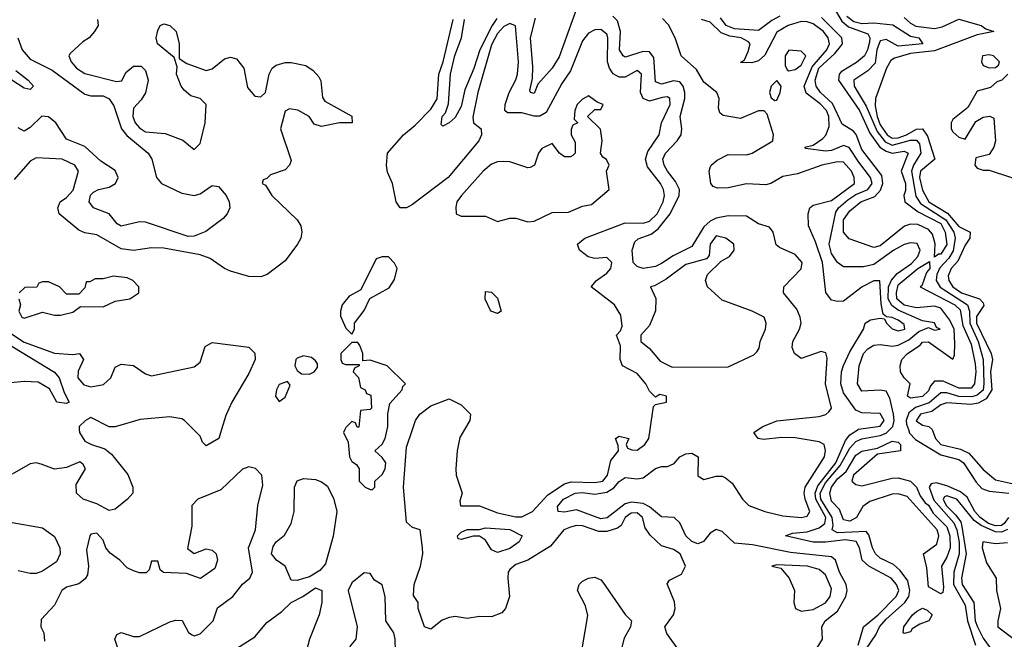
# Model space of a CAD drawing. Header units: inches. Extents: x 2380249 to 2585472, y 382747 to 546448.
# Tile 572 of 626: x 2555455 to 2558700, y 469309 to 471349. Entities that reach past the tile are written whole.
import ezdxf

# ---------------------------------------------------------------- set-up
doc = ezdxf.new("R2010")
doc.units = ezdxf.units.IN
doc.header["$MEASUREMENT"] = 0
doc.layers.add('C5456', color=7, linetype='Continuous')
doc.layers.add('C5457', color=7, linetype='Continuous')

msp = doc.modelspace()

# ---------------------------------------------------------------- linework, layer by layer
at = {"layer": 'C5456', "color": 4}
for points, elevation in [([(2555651.7, 470000), (2555652, 469990), (2555670, 469962), (2555692, 469950), (2555736.4, 469936.4), (2555758.3, 469918.3), (2555812, 469852), (2555828, 469810), (2555827.7, 469790), (2555810.7, 469770), (2555770, 469737.6), (2555750, 469733.3), (2555710, 469755.6), (2555664, 469770), (2555642.9, 469790), (2555641.6, 469818.4), (2555672.7, 469870), (2555664.7, 469884.7), (2555653.6, 469893.6), (2555610, 469875.1), (2555570, 469869.3), (2555526, 469886), (2555510, 469889.6), (2555490, 469887.3), (2555430, 469853.2)], 28), ([(2556120.3, 470000), (2556111, 469970), (2556070, 469946), (2556058, 469958), (2556050, 469978), (2556028, 470000)], 28), ([(2556527, 470000), (2556522, 469990), (2556538, 469958), (2556542, 469910), (2556550, 469894), (2556564.7, 469884.7), (2556574, 469870), (2556574, 469830), (2556594, 469810), (2556610, 469802), (2556618, 469802), (2556626, 469810), (2556626, 469830), (2556650, 469852), (2556659, 469870), (2556662, 469890), (2556650, 469908), (2556626, 469930), (2556650, 469952), (2556659, 469970), (2556666.3, 470000)], 32), ([(2557629.6, 469270), (2557587.8, 469327.8), (2557581.2, 469350), (2557609, 469390), (2557615.1, 469410), (2557612.3, 469432.3), (2557588.4, 469491.6), (2557596.4, 469503.6), (2557636.2, 469523.8), (2557649.2, 469550), (2557632, 469590), (2557610, 469605.2), (2557570, 469617.2), (2557532.4, 469652.4), (2557515.8, 469675.8), (2557507.3, 469710), (2557490, 469725.6), (2557470, 469724.2), (2557450.5, 469710), (2557436.7, 469683.3), (2557425.3, 469674.7), (2557390, 469664.2), (2557363.8, 469663.8), (2557310, 469683), (2557290, 469683.6), (2557270, 469678), (2557248, 469670), (2557204.2, 469615.8), (2557130, 469569.3), (2557090, 469555.6), (2557070, 469539.3), (2557064.4, 469530), (2557063.8, 469510), (2557068.8, 469450), (2557055.8, 469410), (2557043.8, 469396.2), (2557010, 469383), (2556970, 469384.5), (2556930, 469377.2), (2556890, 469383.7), (2556870, 469380.9), (2556847.7, 469372.3), (2556810, 469342), (2556789, 469350), (2556768, 469410), (2556768, 469430), (2556753.2, 469453.2), (2556755.1, 469490), (2556776.2, 469550), (2556783.7, 469590), (2556782.7, 469610), (2556775.3, 469670), (2556750, 469677.2), (2556730, 469695.3), (2556719.7, 469810), (2556730, 469942), (2556749.3, 470000)], 28), ([(2556920.9, 470000), (2556906, 469974), (2556896.4, 469930), (2556892, 469870), (2556893.7, 469850), (2556913.4, 469790), (2556905.2, 469765.2), (2556908, 469748), (2556970, 469748.7), (2557030, 469725.2), (2557090, 469712.3), (2557110, 469712.7), (2557145.1, 469730), (2557195.3, 469784.7), (2557250, 469821.5), (2557272.6, 469827.4), (2557350, 469824.9), (2557377, 469830), (2557392.4, 469850), (2557402.7, 469897.3), (2557428, 469930), (2557427.3, 469947.3), (2557418, 469970), (2557430, 469978), (2557462, 469970), (2557454, 469950), (2557458, 469938), (2557472.7, 469932.7), (2557490, 469932), (2557515.3, 469950), (2557528.7, 469970), (2557533, 470000)], 28), ([(2558073.7, 469266.3), (2558100.7, 469310), (2558098.4, 469350), (2558109.6, 469370), (2558150, 469402), (2558177.2, 469450), (2558182.2, 469470), (2558178.5, 469490), (2558156.1, 469530), (2558143.5, 469570), (2558130, 469581), (2557994.5, 469594.5), (2557870, 469619.8), (2557810, 469625.1), (2557770, 469664.5), (2557750, 469671.1), (2557730, 469658), (2557708.6, 469631.4), (2557690, 469623.6), (2557670, 469631.3), (2557650, 469649.7), (2557630, 469692.8), (2557611.3, 469710), (2557570, 469712.4), (2557530, 469745.6), (2557510, 469756.3), (2557470, 469760.2), (2557450, 469755), (2557390.8, 469709.2), (2557370, 469706.2), (2557290, 469735.4), (2557250, 469728.2), (2557229.6, 469729.6), (2557226.8, 469746.8), (2557247.6, 469770), (2557285.2, 469790), (2557310, 469791.9), (2557350, 469787.1), (2557390, 469793.8), (2557412.4, 469807.6), (2557430, 469828.9), (2557450, 469842.3), (2557490, 469836.9), (2557510, 469840.2), (2557550, 469871.8), (2557570, 469878.3), (2557590, 469878), (2557611.9, 469888.2), (2557630, 469910.4), (2557650, 469920.3), (2557670, 469921.6), (2557690.6, 469910), (2557690, 469847.7), (2557710, 469835.5), (2557750, 469846.7), (2557770, 469846.4), (2557780.6, 469840.6), (2557802.9, 469822.9), (2557836.5, 469770), (2557858.3, 469750), (2557910.5, 469730), (2557970, 469715.5), (2558029.8, 469710.2), (2558050, 469714.6), (2558058.6, 469730), (2558043.2, 469770), (2558040.2, 469790), (2558043.5, 469810), (2558107.2, 469910), (2558110.7, 469930.7), (2558106, 469950), (2558090, 469959.8), (2558010, 469972.9), (2557966.6, 469973.4), (2557906.5, 469966.5), (2557888.7, 469970), (2557874, 469990), (2557889, 470000)], 24), ([(2558218.2, 469290), (2558235.1, 469350), (2558283.5, 469390), (2558343.5, 469450), (2558351.8, 469470), (2558344.4, 469490), (2558326.9, 469510), (2558253.6, 469550), (2558231.2, 469570), (2558222.8, 469610), (2558211.1, 469631.1), (2558176.7, 469636.7), (2558110, 469628.9), (2558070, 469629.4), (2557979, 469650), (2558002, 469658), (2558050, 469663.2), (2558090, 469676.4), (2558108.2, 469690), (2558111, 469710), (2558079, 469770), (2558076.7, 469790), (2558085.3, 469814.7), (2558144, 469890), (2558176.2, 469963.8), (2558190, 469982.7), (2558218.2, 470000)], 16), ([(2558198.7, 469210), (2558276.1, 469323.9), (2558288.7, 469350), (2558310, 469375.2), (2558371.9, 469430), (2558384.6, 469450), (2558388.2, 469470), (2558381.3, 469501.3), (2558356, 469536), (2558334.9, 469554.9), (2558290, 469576.3), (2558275.1, 469590), (2558265.1, 469610), (2558253.5, 469653.5), (2558244.4, 469664.4), (2558150, 469659.8), (2558132.8, 469670), (2558136, 469684), (2558132.5, 469710), (2558095.3, 469770), (2558092.7, 469790), (2558110, 469824.6), (2558158.4, 469881.6), (2558190, 469938.6), (2558210, 469960.2), (2558230, 469969.3), (2558290, 469980.1), (2558310, 469987.9), (2558322, 470000)], 12), ([(2558383.5, 470000), (2558387.5, 469987.5), (2558407.3, 469967.3), (2558490, 469916.6), (2558550, 469901.1), (2558565.3, 469890), (2558606.3, 469826.3), (2558625.6, 469805.6), (2558650, 469796.5), (2558714.6, 469790)], 12), ([(2558461.5, 470000), (2558473, 469970), (2558490.6, 469950), (2558555.6, 469935.6), (2558582.2, 469922.2), (2558630, 469868.4), (2558670, 469834.4), (2558750, 469817), (2558803.1, 469856.9), (2558867, 469873), (2558917.7, 469902.3), (2558970, 469923.7), (2559054.7, 469985.3), (2559103.2, 470000)], 16), ([(2555788.7, 469250), (2555769.2, 469310), (2555775.3, 469324.7), (2555790, 469331), (2555830, 469318.8), (2555850, 469318.8), (2555950, 469366.8), (2555970, 469372), (2555991.2, 469371.1), (2556011.2, 469331.1), (2556023.5, 469323.5), (2556030, 469321), (2556050, 469326.8), (2556092.3, 469370), (2556106.8, 469413.2), (2556157.2, 469450), (2556189.6, 469490.4), (2556213.2, 469510), (2556222.7, 469530), (2556209.6, 469610.4), (2556232.3, 469670), (2556239.5, 469750), (2556256.6, 469816.6), (2556252.7, 469850), (2556232, 469872), (2556210, 469877.2), (2556190, 469869.2), (2556118.4, 469801.6), (2556042, 469770), (2556022, 469750), (2556022, 469682), (2556007.7, 469607.7), (2556030, 469591.3), (2556070, 469606.8), (2556090, 469602.8), (2556102.8, 469590), (2556107.3, 469570), (2556098, 469542), (2556050.7, 469509.3), (2556005.2, 469525.2), (2555928.7, 469528.7), (2555918, 469538), (2555910, 469566), (2555890, 469566), (2555882, 469538), (2555871.6, 469528.4), (2555850, 469528), (2555830, 469534), (2555810, 469544), (2555785.2, 469570), (2555752.9, 469592.9), (2555739.5, 469610), (2555730, 469635.3), (2555710, 469659), (2555690, 469655.3), (2555686, 469650), (2555675.9, 469604.1), (2555682.4, 469550), (2555678.8, 469521.1), (2555671.5, 469508.5), (2555650, 469492), (2555610, 469480.7), (2555594, 469470), (2555570, 469421.2), (2555526, 469374), (2555525.5, 469350), (2555534.8, 469330), (2555537.3, 469302.7)], 32), ([(2558713.5, 469710), (2558698.8, 469690), (2558690, 469684.2), (2558670, 469682.7), (2558647.1, 469690), (2558619.8, 469710), (2558602.5, 469730), (2558577, 469777), (2558555.1, 469795.1), (2558513.6, 469813.6), (2558476, 469824), (2558458.8, 469821.2), (2558451.9, 469810), (2558467.6, 469767.6), (2558532.8, 469692.8), (2558542.9, 469670), (2558551.1, 469628.9), (2558551.2, 469590), (2558532.9, 469530), (2558532.6, 469490), (2558570, 469421.6), (2558578.6, 469370), (2558604.6, 469290)], 12), ([(2558710, 469670.6), (2558690, 469662.2), (2558670, 469662.7), (2558623.6, 469683.6), (2558600.1, 469700.1), (2558542.6, 469770), (2558510, 469781.7), (2558502.3, 469777.7), (2558498.3, 469770), (2558508, 469750), (2558539.2, 469719.2), (2558555.9, 469695.9), (2558560.1, 469680.1), (2558573.5, 469590), (2558558.8, 469510), (2558560.2, 469490), (2558599.3, 469430), (2558604, 469370), (2558610.7, 469350), (2558630, 469312.3), (2558660.9, 469270)], 16), ([(2555430, 469694), (2555530, 469675.8), (2555570, 469647.7), (2555587.2, 469610), (2555588.7, 469590), (2555576.3, 469563.7), (2555530, 469533.6), (2555510, 469526), (2555490, 469525.2), (2555450, 469534)], 28), ([(2558710, 469626.9), (2558670, 469623.7), (2558628.4, 469630), (2558626.7, 469610), (2558641, 469561), (2558673, 469510), (2558673.4, 469470), (2558686.7, 469410), (2558678, 469370), (2558678.4, 469350), (2558732.4, 469310)], 24), ([(2557310, 469284.7), (2557327.7, 469387.7), (2557319.2, 469419.2), (2557292.7, 469470), (2557299, 469490), (2557310, 469501), (2557329.4, 469510.6), (2557350, 469513.4), (2557370, 469504.9), (2557376.9, 469496.9), (2557450, 469390.7), (2557471.3, 469370), (2557468, 469350), (2557447.2, 469312.8), (2557436.5, 469270)], 28), ([(2556170, 469278.8), (2556230, 469317.3), (2556270, 469364.9), (2556319.1, 469400.9), (2556349.5, 469430.5), (2556388.7, 469450), (2556430, 469478.8), (2556450.5, 469470), (2556450.4, 469430.4), (2556441.6, 469390), (2556410.4, 469310), (2556393.2, 469246.8)], 28)]:
    msp.add_lwpolyline(points, dxfattribs=dict(at, elevation=elevation))
for points, elevation in [([(2558230, 469814.4), (2558330, 469839.1), (2558350, 469840.8), (2558390, 469830.2), (2558410.1, 469810.1), (2558422, 469782), (2558438.2, 469758.2), (2558450, 469750.2), (2558464.6, 469724.6), (2558510, 469679.5), (2558519.6, 469650), (2558521.1, 469610), (2558510, 469579.3), (2558492.4, 469550), (2558498.8, 469481.1), (2558496.8, 469463.2), (2558490, 469459), (2558450, 469482), (2558443.9, 469543.9), (2558433.2, 469590), (2558477.5, 469622.5), (2558484.2, 469650), (2558478.4, 469670), (2558379.5, 469779.5), (2558350, 469788.2), (2558330, 469786.6), (2558256.7, 469763.3), (2558233.8, 469746.2), (2558212.7, 469710), (2558190, 469697.6), (2558170, 469702), (2558156.9, 469736.9), (2558130, 469763.7), (2558125.1, 469790), (2558130, 469810.4), (2558150, 469837.4), (2558178.7, 469861.3), (2558210, 469914.9), (2558230, 469928.2), (2558281.3, 469938.7), (2558330, 469961.1), (2558350, 469958), (2558357.1, 469950), (2558358, 469930), (2558281.7, 469918.3), (2558202.8, 469850), (2558197.3, 469830), (2558210, 469819.1)], 8), ([(2556370, 469502.7), (2556350, 469504), (2556329.6, 469549.6), (2556301.2, 469570), (2556284.5, 469590), (2556290, 469614.8), (2556300.9, 469630), (2556327.5, 469652.5), (2556349.4, 469690), (2556359.5, 469730), (2556360.9, 469810), (2556370, 469831.3), (2556390, 469838.8), (2556430, 469835.5), (2556450, 469828), (2556470, 469813.4), (2556490.3, 469770), (2556500.3, 469730), (2556488.6, 469648.5), (2556462.6, 469557.4), (2556444.4, 469535.6), (2556410, 469515.1), (2556390, 469509.2)], 28), ([(2557030, 469595.1), (2557010, 469604), (2556990, 469635.3), (2556970, 469649.2), (2556950, 469649.2), (2556910, 469638), (2556900.4, 469640.4), (2556898, 469650), (2556910, 469662), (2556930, 469670.7), (2556970, 469670.8), (2556990, 469676.3), (2557070, 469670.3), (2557111, 469650), (2557100.7, 469630), (2557070, 469608.2)], 24), ([(2556590, 469528), (2556550, 469495.3), (2556538, 469470), (2556566.8, 469350), (2556562.8, 469310), (2556546.8, 469290), (2556526, 469250), (2556532, 469230), (2556578.8, 469198.8), (2556630, 469152), (2556650, 469152), (2556676.4, 469183.6), (2556676.4, 469223.6), (2556694, 469270), (2556692.7, 469310), (2556688, 469330), (2556662, 469370), (2556659.3, 469450), (2556650, 469488), (2556624, 469504), (2556610, 469526)], 32), ([(2557950, 469554), (2557934, 469550), (2557963.6, 469543.6), (2557990.5, 469510.5), (2558007.7, 469470), (2558006, 469430), (2558011.3, 469410), (2558030, 469402), (2558070, 469407.4), (2558110, 469428.7), (2558126, 469450), (2558130, 469475.3), (2558110, 469520.9), (2558090, 469538.4), (2558050.6, 469549.4)], 28), ([(2558370, 469328), (2558366, 469330), (2558368.7, 469350), (2558397.2, 469390), (2558410, 469400.7), (2558430, 469411.3), (2558445.4, 469405.4), (2558462, 469390), (2558451.3, 469370), (2558420.9, 469359.1), (2558396.4, 469343.6), (2558390, 469334)], 8)]:
    msp.add_lwpolyline(points, close=True, dxfattribs=dict(at, elevation=elevation))
at = {"layer": 'C5457', "color": 4}
for points, elevation in [([(2557290, 471384.5), (2557233.3, 471226.7), (2557210.2, 471189.8), (2557163, 471137), (2557150, 471106), (2557138, 471110), (2557136.4, 471116.4), (2557144.7, 471155.3), (2557146.4, 471193.6), (2557138.9, 471290), (2557154.7, 471354.7)], 24), ([(2558137.2, 471390), (2558164.5, 471344.5), (2558186.2, 471326.2), (2558250, 471303.1), (2558256.9, 471290), (2558255.2, 471275.2), (2558249.2, 471250), (2558238.6, 471230), (2558212.2, 471207.8), (2558162.2, 471177.8), (2558155.3, 471170), (2558152.8, 471150), (2558222.6, 471050), (2558255.9, 470975.9), (2558289.4, 470929.4), (2558310, 470915.8), (2558330, 470910.1), (2558370, 470915.8), (2558383, 470910), (2558359.5, 470850), (2558374, 470810), (2558373.7, 470786.3), (2558368, 470770), (2558372.2, 470750), (2558416.2, 470716.2), (2558490, 470678.2), (2558504.7, 470650), (2558510, 470609.4), (2558490, 470577.4), (2558482.3, 470577.7), (2558470, 470567), (2558471.2, 470611.1), (2558463.3, 470643.3), (2558450, 470658.9), (2558415.1, 470675.1), (2558390, 470676.4), (2558370.3, 470669.7), (2558290, 470605.1), (2558270, 470598.7), (2558187.9, 470627.9), (2558170, 470649.4), (2558169.8, 470690), (2558190, 470720.4), (2558227.3, 470750), (2558272.8, 470767.2), (2558292.1, 470787.9), (2558299.8, 470810), (2558295.7, 470835.7), (2558230, 470921.3), (2558211, 470971), (2558202.4, 470982.4), (2558165.2, 471005.2), (2558133.7, 471073.7), (2558094, 471110), (2558079.8, 471130), (2558076.2, 471150), (2558088.7, 471190), (2558141.6, 471238.4), (2558159.3, 471260.7), (2558166, 471270), (2558164.4, 471290), (2558096.7, 471356.7)], 8), ([(2555712, 471350), (2555714, 471330), (2555702, 471310), (2555684.7, 471290), (2555663.4, 471276.6), (2555621.6, 471238.4), (2555617.3, 471230), (2555624.9, 471210), (2555642, 471190), (2555670, 471172.4), (2555774.8, 471145.2), (2555792.1, 471147.9), (2555805.1, 471174.9), (2555830, 471196), (2555856, 471196), (2555870, 471182), (2555879.1, 471150), (2555870, 471108.7), (2555855.2, 471084.8), (2555830, 471058), (2555828.4, 471030), (2555835.5, 471010), (2555850, 470993.4), (2555870, 470980.4), (2555934.2, 470974.2), (2555992.8, 470952.8), (2556030, 470922), (2556050, 470942), (2556052.3, 470950), (2556067, 471010), (2556069.3, 471070), (2556050, 471089.3), (2556018.7, 471098.7), (2555997.1, 471117.1), (2555987, 471130), (2555972.3, 471170), (2555974, 471194), (2555964.7, 471224.7), (2555909.3, 471269.3), (2555905.2, 471290), (2555910, 471314), (2555918, 471330), (2555930, 471336), (2555950.4, 471330.4), (2555970.8, 471310), (2555980.7, 471270), (2555981, 471221), (2556005.5, 471205.5), (2556070, 471182), (2556090, 471187.3), (2556130, 471220.7), (2556150, 471225.5), (2556170, 471220.5), (2556193.7, 471190), (2556205.9, 471125.8), (2556230, 471097.3), (2556250, 471094.8), (2556265.2, 471110), (2556277.6, 471170), (2556287.3, 471190), (2556300.7, 471199.3), (2556330, 471208.4), (2556350, 471208.4), (2556398, 471198), (2556422, 471182), (2556441.4, 471161.4), (2556447.7, 471147.7), (2556453.4, 471093.4), (2556460.5, 471080.5), (2556550, 471031.3), (2556550.8, 471010), (2556509.3, 471009.3), (2556450, 470998), (2556425.1, 471005.1), (2556408.7, 471030), (2556371.7, 471051.7), (2556344.5, 471055.5), (2556330, 471048), (2556314.8, 470990), (2556350, 470886), (2556344.7, 470870), (2556330, 470855.3), (2556282, 470838), (2556270, 470826), (2556258, 470822), (2556254, 470810), (2556264.7, 470804.7), (2556286, 470770), (2556370, 470690.7), (2556382, 470670), (2556385.5, 470650), (2556382, 470630), (2556370.5, 470610), (2556330, 470555.1), (2556270.6, 470510), (2556250, 470502.6), (2556210, 470503.5), (2556150, 470521), (2556129.8, 470529.8), (2556083, 470563), (2556050, 470574.8), (2555930, 470596.9), (2555890, 470598), (2555830, 470589.7), (2555790, 470594.7), (2555710, 470640.5), (2555670, 470647.8), (2555650, 470656.2), (2555585.2, 470710), (2555581.2, 470730), (2555589.2, 470750), (2555610, 470764), (2555632, 470788.1), (2555649.2, 470850), (2555637.2, 470870), (2555595.3, 470890), (2555510, 470894.5), (2555490, 470883.7), (2555437.5, 470822.5)], 28), ([(2557533, 470000), (2557544, 470076), (2557550, 470082), (2557586, 470090), (2557586, 470110), (2557564.7, 470115.3), (2557550, 470106), (2557530, 470126), (2557518, 470150), (2557490, 470184), (2557442, 470210), (2557434, 470230), (2557435.3, 470275.3), (2557422, 470310), (2557435.3, 470324.7), (2557440.4, 470339.6), (2557436.5, 470376.5), (2557415.3, 470410), (2557338, 470470), (2557355.3, 470490), (2557390, 470514.8), (2557402.7, 470530), (2557406, 470550), (2557390, 470566), (2557350, 470562.9), (2557327.9, 470567.9), (2557299.3, 470590), (2557292.7, 470610), (2557317.2, 470630), (2557450, 470680.3), (2557510, 470679.1), (2557530, 470685.8), (2557555.6, 470710), (2557575.4, 470750), (2557579.7, 470770), (2557576.9, 470790), (2557566.6, 470810), (2557524.4, 470864.4), (2557516.9, 470890), (2557524.7, 470915.3), (2557562, 470970), (2557569.7, 471010), (2557598.3, 471070), (2557597, 471090), (2557590, 471094.7), (2557572.7, 471092.7), (2557530, 471081.3), (2557509.6, 471089.7), (2557500.5, 471110), (2557503.7, 471170), (2557490, 471182), (2557450, 471160.5), (2557430, 471160.5), (2557410.9, 471170.9), (2557398.3, 471190), (2557392.1, 471210), (2557393.5, 471290), (2557390, 471301.2), (2557370, 471316.9), (2557350, 471316.2), (2557330, 471305.2), (2557310, 471279.3), (2557270, 471181.2), (2557241.2, 471138.8), (2557190, 471043.6), (2557168.6, 471031.4), (2557150, 471031.3), (2557110, 471042.9), (2557062.9, 471042.9), (2557054, 471050), (2557054.5, 471070), (2557067.6, 471110), (2557090, 471150.8), (2557096, 471170), (2557098.9, 471210), (2557089.3, 471329.3), (2557070, 471336.2), (2557050, 471327.3), (2557030, 471303.6), (2557010, 471266.6), (2556964.6, 471110), (2556948.6, 471028.5), (2556951, 471010), (2556976, 470990), (2556977.3, 470970), (2556967.7, 470950), (2556867.3, 470830), (2556750, 470741.2), (2556730, 470729.2), (2556709.4, 470729.4), (2556695.3, 470750), (2556684, 470810), (2556667, 470847), (2556663.7, 470870), (2556667, 470910), (2556719.6, 470970), (2556758.3, 471001.7), (2556810, 471054.9), (2556831.3, 471088.7), (2556836.4, 471170), (2556850.9, 471210.9), (2556883.1, 471350)], 28), ([(2557027.1, 471352.9), (2557011.7, 471330), (2556971.7, 471250), (2556952, 471188), (2556922, 471118), (2556910, 471063.7), (2556890, 471027.3), (2556870, 471009.3), (2556850, 470999), (2556844.1, 471004.1), (2556847.8, 471030), (2556858, 471042), (2556867.9, 471072), (2556874.8, 471170), (2556888.7, 471231.3), (2556910.6, 471289.4), (2556920.6, 471350)], 24), ([(2557889, 470000), (2557904, 470010), (2557950, 470028.4), (2558090, 470042.7), (2558111, 470049), (2558121.7, 470058.3), (2558129.8, 470070), (2558110.5, 470150), (2558115.3, 470235.3), (2558112, 470252), (2558096.3, 470256.3), (2558030, 470233.6), (2558007.8, 470250), (2558000.5, 470270), (2558002.4, 470290), (2558024.7, 470330), (2558029.7, 470350), (2558026.9, 470370), (2558015.7, 470395.7), (2557971.6, 470450), (2557973.6, 470470), (2558030, 470528.4), (2558033.3, 470550), (2558010, 470576), (2557959.1, 470599.1), (2557948.3, 470608.3), (2557937.6, 470650), (2557925.6, 470665.6), (2557890, 470677), (2557850, 470702), (2557790, 470703.5), (2557750, 470695.3), (2557730, 470686.2), (2557710, 470667.1), (2557670, 470602.7), (2557607.9, 470572.1), (2557570, 470546.4), (2557550, 470536.1), (2557510, 470529.8), (2557490, 470536.9), (2557476.9, 470550), (2557473, 470590), (2557481.7, 470618.3), (2557492.7, 470627.3), (2557536.5, 470643.5), (2557559.3, 470660.8), (2557598.4, 470710), (2557628.7, 470770), (2557629.7, 470790), (2557616.2, 470816.2), (2557589.7, 470850), (2557578.9, 470870), (2557574.7, 470890), (2557583.5, 470910), (2557621.7, 470950), (2557634.8, 470970), (2557637.1, 470990), (2557631.8, 471030), (2557647.1, 471090), (2557647.1, 471110), (2557641.4, 471130), (2557630, 471144.4), (2557610, 471147.7), (2557570, 471137.3), (2557550, 471145.1), (2557544.9, 471224.9), (2557530, 471243.1), (2557510, 471244.5), (2557450, 471226.3), (2557443.7, 471230), (2557431.2, 471250), (2557435.3, 471310), (2557425.3, 471345.3), (2557410, 471361.1)], 24), ([(2558218.2, 470000), (2558219.3, 470000.7), (2558290, 470010.4), (2558303.5, 470030), (2558290, 470053), (2558230, 470055.1), (2558210, 470063), (2558170, 470120.5), (2558160.6, 470150), (2558162.7, 470190), (2558169.4, 470210.6), (2558190, 470255.8), (2558235.1, 470330), (2558241.2, 470350), (2558258.6, 470361.4), (2558290, 470366.8), (2558304.7, 470364.7), (2558311, 470350), (2558330, 470331), (2558350, 470324.9), (2558371.4, 470330), (2558370, 470346), (2558350, 470359.7), (2558330, 470369), (2558311.2, 470371.2), (2558300.1, 470380.1), (2558293.3, 470413.3), (2558289.3, 470489.3), (2558270, 470489.6), (2558230.7, 470470), (2558170, 470422.7), (2558150, 470420.9), (2558130, 470426), (2558111.4, 470451.4), (2558101, 470550), (2558077.7, 470617.7), (2558054, 470670), (2558053.2, 470710), (2558059, 470730), (2558070, 470738.8), (2558130, 470753.7), (2558205.6, 470810), (2558204.7, 470830), (2558196, 470850), (2558170, 470879.7), (2558150, 470881.7), (2558098, 470870), (2558018, 470842), (2557970, 470833.3), (2557930.5, 470809.5), (2557914.2, 470805.8), (2557850, 470808.9), (2557790, 470795.8), (2557754.5, 470794.5), (2557740.5, 470800.5), (2557732.7, 470810), (2557727.6, 470850), (2557730, 470862), (2557733.2, 470870), (2557753.3, 470886.7), (2557790, 470905.5), (2557850, 470903.8), (2557868.7, 470910), (2557937.2, 470950), (2557939.3, 470970), (2557918, 471038), (2557908.7, 471048.7), (2557890, 471049), (2557830, 471024.2), (2557773.6, 471033.6), (2557762.7, 471042.7), (2557757.5, 471057.5), (2557759.6, 471090), (2557751.8, 471110), (2557710, 471143.6), (2557685.2, 471185.2), (2557634.3, 471230), (2557614.7, 471290), (2557592.6, 471332.6), (2557572.9, 471352.9)], 16), ([(2558322, 470000), (2558332, 470010), (2558337.1, 470030), (2558334.2, 470050), (2558322.8, 470102.8), (2558310, 470126), (2558290, 470129.4), (2558230, 470126), (2558215.3, 470150), (2558220.9, 470210), (2558235.6, 470250), (2558250, 470266), (2558270, 470277.4), (2558290, 470279.6), (2558330, 470274.7), (2558350, 470277.8), (2558384.4, 470295.6), (2558417.8, 470322.2), (2558450, 470336), (2558470, 470327.2), (2558488, 470330), (2558476, 470336), (2558470, 470351.3), (2558430, 470357.7), (2558350, 470392.5), (2558328.6, 470408.5), (2558316.5, 470430), (2558318.1, 470470), (2558327.9, 470492.1), (2558346.3, 470513.7), (2558393.4, 470546.6), (2558414.8, 470570), (2558422.6, 470590), (2558412, 470612), (2558390, 470614.3), (2558370, 470608.5), (2558335.8, 470590), (2558270, 470543.5), (2558236, 470536), (2558170, 470535.3), (2558150, 470549.2), (2558130, 470579.3), (2558122.2, 470610), (2558144.2, 470715.8), (2558153.6, 470730), (2558183.8, 470756.2), (2558210, 470773.7), (2558249.6, 470790), (2558264.2, 470810), (2558258.8, 470830), (2558219.7, 470879.7), (2558188.7, 470928.7), (2558170, 470935.4), (2558130, 470918.7), (2558110, 470915.8), (2558045.6, 470925.6), (2558042, 470930), (2558070, 470936.3), (2558101.8, 470958.2), (2558111.5, 470968.5), (2558122, 470998), (2558121.7, 471030), (2558113.2, 471050), (2558092.4, 471072.4), (2558046.8, 471106.8), (2558039.7, 471130), (2558066.3, 471193.6), (2558115, 471250), (2558123.5, 471270), (2558118.7, 471290), (2558103.5, 471310), (2558070, 471335.5), (2558050, 471342), (2558030, 471343.5), (2557987.7, 471330), (2557950, 471307.8), (2557910, 471232), (2557890, 471214), (2557867.6, 471207.6), (2557830, 471208.7), (2557843.1, 471216.9), (2557855.8, 471244.2), (2557862, 471270), (2557856.4, 471276.4), (2557832.7, 471290), (2557795.4, 471295.4), (2557766.4, 471306.4), (2557730, 471340.7), (2557702, 471350)], 12), ([(2557959.5, 471360.5), (2557933.2, 471346.8), (2557890, 471314), (2557810, 471319.4), (2557782.7, 471330), (2557764.9, 471355.1)], 8), ([(2558180.3, 471360.3), (2558203.2, 471343.2), (2558230, 471336.4), (2558270, 471339.4), (2558332.3, 471332.3), (2558390, 471295.2), (2558418, 471290), (2558431.3, 471270), (2558350, 471262), (2558310, 471284.4), (2558290, 471279.1), (2558279.7, 471250), (2558273.7, 471206.3), (2558250, 471180.5), (2558204.2, 471150), (2558204.9, 471130), (2558244.8, 471064.8), (2558281.1, 470981.1), (2558307, 470947), (2558330, 470936.2), (2558390, 470952.5), (2558410, 470952.9), (2558420.2, 470940.2), (2558425, 470910), (2558400.5, 470870), (2558394, 470850), (2558407.9, 470767.9), (2558423.7, 470743.7), (2558506.8, 470690), (2558532.9, 470650), (2558538.1, 470630), (2558531.5, 470588.5), (2558516.3, 470563.7), (2558487.3, 470532.7), (2558476.8, 470510), (2558474.7, 470490), (2558488.7, 470468.7), (2558578.6, 470410), (2558584.6, 470390), (2558586.3, 470350), (2558612.9, 470290), (2558629.5, 470230), (2558632.4, 470150), (2558630, 470129.8), (2558610, 470112.8), (2558592.9, 470107.1), (2558550, 470108.2), (2558510, 470120.2), (2558490, 470120.2), (2558451.9, 470088.1), (2558407.4, 470072.5), (2558384.7, 470055.3), (2558375.9, 470030), (2558377.7, 470017.7), (2558383.5, 470000)], 12), ([(2558370, 471356.9), (2558390, 471337.3), (2558408.2, 471328.3), (2558470, 471320.5), (2558494.3, 471325.7), (2558550, 471351.3), (2558622.8, 471330), (2558638.8, 471318.8), (2558664.7, 471310), (2558610, 471299.2), (2558470, 471247.2), (2558390, 471237.9), (2558337.2, 471222.8), (2558325.7, 471214.3), (2558311, 471190), (2558275.3, 471090), (2558274.1, 471065.9), (2558280.4, 471030), (2558290, 471003.2), (2558313.2, 470970), (2558330, 470959.5), (2558350, 470960.1), (2558377.2, 470970), (2558410, 470989.3), (2558430, 470990.3), (2558446.2, 470966.2), (2558470.5, 470890), (2558423.8, 470850), (2558420.1, 470830), (2558430, 470788), (2558450.3, 470750), (2558512.6, 470712.6), (2558550, 470667.9), (2558587.3, 470650), (2558586, 470630), (2558570, 470607), (2558546.1, 470553.9), (2558524.9, 470530), (2558514, 470506), (2558516.9, 470490), (2558530.3, 470470), (2558558.8, 470450), (2558617.3, 470430), (2558630, 470417.3), (2558632.3, 470407.7), (2558608.1, 470371.9), (2558607.9, 470350), (2558656.1, 470250), (2558660.8, 470230), (2558653.7, 470190), (2558658.4, 470130), (2558639.6, 470100.4), (2558613.4, 470086.6), (2558590, 470082.2), (2558510, 470088.2), (2558490, 470081.1), (2558460.7, 470059.3), (2558423, 470050), (2558408.8, 470028.8), (2558430, 470014), (2558450.4, 470010.3), (2558461.1, 470001.1), (2558461.5, 470000)], 16), ([(2555449.4, 471290), (2555463.8, 471250), (2555490, 471219.1), (2555562.6, 471182.6), (2555670, 471104), (2555690, 471098.3), (2555730, 471098.9), (2555750, 471088.7), (2555765.9, 471065.9), (2555791.3, 470990), (2555808.2, 470968.2), (2555878.7, 470910), (2555890.3, 470890), (2555905.7, 470830), (2555923, 470810), (2555990, 470778.3), (2556029.7, 470770.3), (2556050, 470775.3), (2556090, 470803), (2556110, 470800.5), (2556135.8, 470770), (2556146, 470750), (2556148, 470730), (2556139.1, 470710), (2556125.3, 470694.7), (2556068.7, 470651.3), (2556030, 470636.2), (2556010, 470635.6), (2555870, 470683), (2555850, 470683.5), (2555790, 470669.6), (2555776.6, 470676.6), (2555749.7, 470709.7), (2555699, 470730), (2555684.2, 470750), (2555688.6, 470771.4), (2555698.7, 470781.3), (2555715.3, 470790), (2555750, 470797.6), (2555771.4, 470810), (2555779.7, 470830), (2555770, 470852.8), (2555723.2, 470883.2), (2555670, 470931.3), (2555610, 470955.6), (2555574.5, 471010), (2555550, 471029.7), (2555528.5, 471031.5), (2555490, 470994.5), (2555470, 470982.7), (2555450, 470993.2)], 24), ([(2555442.3, 471182.3), (2555483.8, 471150), (2555500.5, 471130), (2555490, 471119.5), (2555470, 471124), (2555429.7, 471150)], 16), ([(2558710.7, 471170), (2558691, 471150), (2558675.3, 471144.7), (2558654.4, 471125.6), (2558610, 471114), (2558579.6, 471060.4), (2558530, 471020.9), (2558524.6, 471010), (2558524.6, 470990), (2558530, 470980.5), (2558550, 470962), (2558570, 470956), (2558606.2, 471013.8), (2558630, 471028), (2558651.3, 471031.3), (2558665.4, 471025.4), (2558671, 470950), (2558664.9, 470930), (2558650, 470905.2), (2558606, 470894), (2558602, 470870), (2558610, 470860.7), (2558630, 470854), (2558650, 470854), (2558790, 470808)], 24), ([(2555452, 470430), (2555458, 470410), (2555452, 470390), (2555462, 470370), (2555470, 470366), (2555530, 470386), (2555570, 470376), (2555590, 470376), (2555630, 470386), (2555655.3, 470404.7), (2555730, 470404), (2555770, 470422.8), (2555818, 470430), (2555848, 470450), (2555848, 470470), (2555828, 470490), (2555810, 470499), (2555764.7, 470504.7), (2555730, 470496), (2555704, 470496), (2555686, 470486), (2555674, 470486), (2555670, 470466), (2555650, 470446), (2555610, 470446), (2555586, 470470), (2555550, 470486), (2555530, 470486), (2555518, 470482), (2555511.6, 470468.4), (2555472.7, 470467.3), (2555454, 470450)], 32), ([(2555404.9, 470330), (2555470, 470287.2), (2555570, 470250.8), (2555630, 470246.8), (2555652, 470250), (2555666, 470230), (2555648.3, 470191.7), (2555647, 470170), (2555667.2, 470147.2), (2555690, 470140.3), (2555731.5, 470148.5), (2555755.6, 470170), (2555770, 470204.7), (2555790, 470214.8), (2555830, 470210.7), (2555870, 470182.8), (2555890, 470176.3), (2556030, 470206), (2556050, 470222), (2556066.6, 470273.4), (2556090, 470286), (2556210, 470270.6), (2556230, 470251.3), (2556230.7, 470230), (2556210, 470184), (2556154, 470090), (2556134.4, 470045.6), (2556120.3, 470000)], 28), ([(2555407, 470287), (2555570, 470188.2), (2555584.9, 470170), (2555601.6, 470121.6), (2555618, 470090), (2555610, 470086), (2555578, 470090), (2555554.1, 470134.2), (2555515.7, 470155.7), (2555470, 470158.4), (2555426.1, 470153.9)], 24), ([(2556666.3, 470000), (2556668.7, 470010), (2556668.7, 470051.3), (2556674.6, 470085.4), (2556715.3, 470130), (2556718, 470142), (2556726, 470150), (2556666, 470210), (2556610, 470228), (2556586, 470226), (2556586, 470250), (2556576.4, 470276.4), (2556570, 470286), (2556550, 470286), (2556514, 470250), (2556514, 470230), (2556518, 470218), (2556530, 470214), (2556574, 470214), (2556574, 470210), (2556558, 470202), (2556554, 470190), (2556571.6, 470171.6), (2556578, 470138), (2556594, 470130), (2556598, 470118), (2556612.7, 470112.7), (2556614, 470070), (2556610, 470066), (2556578, 470062), (2556572.7, 470007.3), (2556567.3, 470007.3), (2556562, 470022), (2556550, 470026), (2556530, 470006), (2556527, 470000)], 32), ([(2556749.3, 470000), (2556759.3, 470030), (2556774, 470050), (2556810, 470077.3), (2556870, 470101), (2556910, 470081), (2556941, 470050), (2556938, 470030), (2556920.9, 470000)], 28), ([(2556028, 470000), (2555998, 470030), (2555990, 470035.3), (2555950, 470042), (2555852.5, 470032.5), (2555770, 470009), (2555750, 470009), (2555690, 470039), (2555672, 470030), (2555651.3, 470010), (2555651.7, 470000)], 28)]:
    msp.add_lwpolyline(points, dxfattribs=dict(at, elevation=elevation))
for points, elevation in [([(2557990, 471249), (2557977.3, 471230), (2557978, 471198), (2557984, 471184), (2557990, 471181), (2558010, 471185.5), (2558030, 471199.1), (2558045.2, 471230), (2558030, 471245.2)], 16), ([(2558650, 471234), (2558627.7, 471230), (2558624.9, 471210), (2558630, 471198), (2558650, 471191), (2558670, 471191.3), (2558680.4, 471199.6), (2558684, 471210), (2558664, 471230)], 24), ([(2557950, 471148.7), (2557931.3, 471130), (2557926, 471110), (2557931.6, 471091.6), (2557943.6, 471083.6), (2557950, 471084.7), (2557961.2, 471110), (2557964, 471130)], 16), ([(2557330, 471098), (2557310, 471088), (2557292, 471070), (2557284.7, 471050), (2557282, 471022), (2557294, 471010), (2557278, 471002), (2557272.7, 470987.3), (2557272, 470970), (2557286, 470946), (2557286, 470910), (2557278, 470902), (2557270, 470897.2), (2557250, 470897.2), (2557234, 470910), (2557210, 470942), (2557175.3, 470924.7), (2557164.7, 470910), (2557152, 470870), (2557137.3, 470862.7), (2557130, 470861.2), (2557070, 470880.9), (2557050, 470882.7), (2557030, 470881.2), (2557010, 470873.2), (2556982.8, 470850), (2556911, 470770), (2556896, 470750), (2556892, 470732), (2556894, 470710), (2556910, 470702), (2556990, 470702), (2557030, 470684.7), (2557070, 470696), (2557090, 470696), (2557130, 470683.8), (2557150, 470685.5), (2557210, 470714), (2557264.1, 470715.9), (2557310, 470734.8), (2557339, 470741), (2557398, 470790), (2557389, 470850), (2557398, 470870), (2557388.4, 470888.4), (2557376.4, 470896.4), (2557368.7, 470910), (2557374, 470950), (2557368.7, 470988.7), (2557326, 471030), (2557350, 471054), (2557370, 471054), (2557378, 471070), (2557358, 471078)], 32), ([(2557750, 470637), (2557730.7, 470610), (2557727.3, 470572.7), (2557718, 470562), (2557650, 470542.9), (2557585.1, 470494.9), (2557547.3, 470472.7), (2557534, 470470), (2557550.9, 470430.9), (2557550.6, 470390.6), (2557530, 470342), (2557502, 470310), (2557502, 470290), (2557530, 470266.8), (2557565.1, 470225.1), (2557604.7, 470204.7), (2557790, 470206.4), (2557874.2, 470245.8), (2557884.1, 470255.9), (2557892.1, 470267.9), (2557895.1, 470290), (2557913.2, 470330), (2557915.3, 470350), (2557908, 470370), (2557869.1, 470389.1), (2557770, 470425.2), (2557722, 470470), (2557715.3, 470490), (2557722, 470510), (2557766.3, 470553.7), (2557794, 470570), (2557809, 470590), (2557808.7, 470610), (2557782, 470630)], 28), ([(2556650, 470568.7), (2556630, 470562), (2556579.8, 470460.2), (2556541.4, 470438.6), (2556518, 470410), (2556512, 470390), (2556512.7, 470372.7), (2556530, 470334), (2556550, 470314), (2556558, 470330), (2556558, 470350), (2556590, 470392), (2556608.8, 470431.1), (2556673.2, 470466.8), (2556690, 470494), (2556699, 470530), (2556690, 470548), (2556670, 470568)], 32), ([(2558590, 470136.3), (2558550, 470136.4), (2558498.5, 470158.5), (2558470, 470159.5), (2558456.3, 470143.7), (2558450, 470126.9), (2558430, 470108), (2558390, 470102.9), (2558380.9, 470110), (2558389.3, 470150), (2558369.4, 470170), (2558358, 470190), (2558356.2, 470210), (2558361.6, 470230), (2558380.9, 470250), (2558422.8, 470277.2), (2558430, 470287.3), (2558450, 470288.2), (2558530, 470231.3), (2558535.1, 470244.9), (2558537, 470283), (2558534, 470330), (2558519.5, 470359.5), (2558490, 470398.9), (2558470, 470406), (2558410, 470400.3), (2558370, 470409.1), (2558345.5, 470430), (2558343.8, 470450), (2558350, 470476), (2558414.7, 470530), (2558452.8, 470552.8), (2558453.8, 470530), (2558443.5, 470516.5), (2558427.3, 470472.7), (2558422, 470470), (2558536.9, 470410), (2558553.9, 470393.9), (2558562.5, 470342.5), (2558590, 470280.7), (2558604, 470216), (2558605.3, 470190), (2558600.9, 470150)], 8), ([(2557030, 470382), (2557008, 470390), (2556988.8, 470428.9), (2556990, 470454), (2557010, 470452), (2557030, 470432), (2557042, 470390)], 28), ([(2556390, 470242), (2556370, 470235.3), (2556364.7, 470230), (2556362, 470210), (2556370, 470194), (2556383.6, 470183.6), (2556410, 470182), (2556426, 470190), (2556436.4, 470203.6), (2556436.4, 470216.4), (2556430, 470226), (2556416.4, 470236.4), (2556400.4, 470240.4)], 32), ([(2556338, 470158), (2556310, 470148), (2556301, 470130), (2556298, 470110), (2556310, 470092), (2556330, 470106), (2556346, 470146)], 32)]:
    msp.add_lwpolyline(points, close=True, dxfattribs=dict(at, elevation=elevation))

doc.saveas('drawing.dxf')
